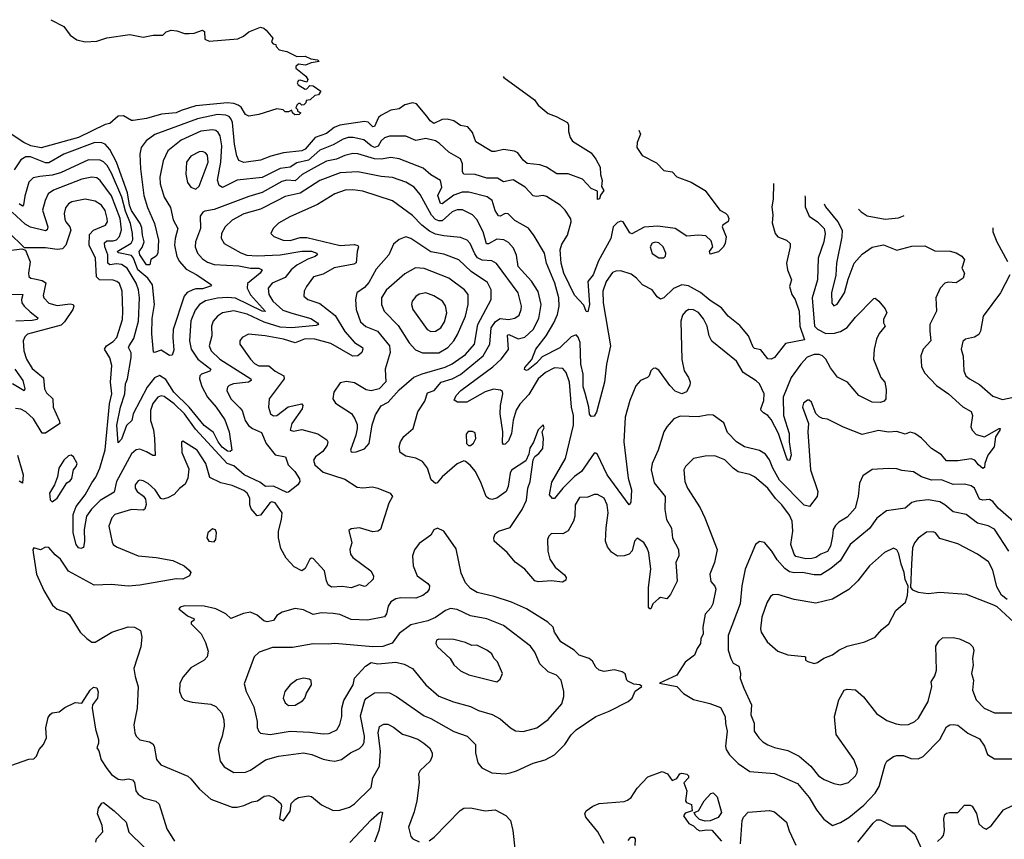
# Model space of a CAD drawing. Extents: x 1678431 to 1860718, y 384618 to 522882.
# Tile 337 of 473: x 1768519 to 1774475, y 515272 to 520227. Entities that reach past the tile are written whole.
import ezdxf

# ---------------------------------------------------------------- set-up
doc = ezdxf.new("R2010")
doc.units = 0

msp = doc.modelspace()

# ---------------------------------------------------------------- linework, layer by layer
at = {"layer": '0CON10XD'}
for points in [[(1768707.5, 520227.3), (1768785.4, 520185.4), (1768825, 520134.4), (1768865, 520105.7), (1768915, 520092.9), (1768985, 520098.1), (1769045, 520118.6), (1769185, 520138.1), (1769265, 520120.9), (1769325.3, 520134.7), (1769385, 520134.5), (1769405.5, 520154.5), (1769435, 520164.3), (1769470.3, 520160.3), (1769515, 520144.5), (1769545, 520143.1), (1769575, 520145.7), (1769625, 520163.8), (1769636.7, 520155), (1769639.5, 520109.5), (1769665, 520097.5), (1769837.9, 520112.1), (1769873.2, 520126.8), (1769905, 520153.3), (1769975, 520182.5), (1769996.7, 520176.7), (1770010, 520165), (1770050, 520115), (1770043, 520093), (1770051.7, 520081.7), (1770068.3, 520078.3), (1770070, 520065), (1770087.5, 520045), (1770135, 520034.3), (1770195, 520003.8), (1770245, 520006), (1770280.7, 519990.7), (1770320, 519985), (1770330, 519975), (1770283, 519967), (1770247.5, 519952.5), (1770205, 519957.5), (1770190, 519945), (1770190, 519935), (1770250, 519885), (1770262.5, 519865), (1770255, 519850), (1770215, 519862.5), (1770205, 519860), (1770197.5, 519845), (1770203.6, 519833.6), (1770245, 519807.5), (1770255, 519810), (1770275, 519830), (1770295, 519827.5), (1770340, 519795), (1770327, 519773), (1770305, 519770), (1770277, 519743), (1770251.7, 519738.3), (1770250, 519725), (1770238.3, 519711.7), (1770225, 519710), (1770215, 519720), (1770205, 519720), (1770195, 519710), (1770190, 519695), (1770200, 519685), (1770200, 519675), (1770220, 519665), (1770210, 519655), (1770183, 519653), (1770170, 519665), (1770165, 519680), (1770145, 519670), (1770125, 519670), (1770111.7, 519681.7), (1770075, 519687.5), (1769965, 519653.3), (1769905, 519643.8), (1769885, 519653.3), (1769858.2, 519698.2), (1769841.3, 519711.3), (1769815, 519721.6), (1769775, 519723.8), (1769585, 519707.5), (1769495, 519679.2), (1769465, 519664), (1769376.3, 519656.3), (1769285, 519630.4), (1769205, 519617.5), (1769195, 519617.5), (1769145.8, 519645.8), (1769115, 519643.8), (1769065, 519600), (1769035, 519593.8), (1768874.5, 519515), (1768648, 519452), (1768585.5, 519465), (1768544.4, 519485), (1768455, 519543.8)], [(1771444.2, 519884.3), (1771447, 519877), (1771632.8, 519742.8), (1771655, 519710.8), (1771715, 519660), (1771765, 519642.5), (1771832, 519605), (1771838.8, 519588.8), (1771839.4, 519550.6), (1771848.5, 519515), (1771862.6, 519492.6), (1771975, 519422), (1772005, 519383.3), (1772030, 519335), (1772031.7, 519291.7), (1772042.5, 519255), (1772038.3, 519218.3), (1772052.5, 519195), (1772033, 519167), (1772026.7, 519145), (1772015, 519140), (1772015, 519190), (1771975, 519206.7), (1771923, 519263), (1771835.9, 519295.9), (1771767.5, 519295), (1771705, 519335.8), (1771665, 519350), (1771588, 519358), (1771565, 519377.1), (1771532.1, 519422.1), (1771512.4, 519432.4), (1771445, 519442.1), (1771395, 519430), (1771375, 519431.1), (1771278.1, 519488.1), (1771258.4, 519545), (1771229.5, 519579.5), (1771185, 519587.7), (1771144.3, 519615), (1771105, 519625.2), (1771075, 519624.7), (1771025, 519599.8), (1771001.8, 519615), (1770980.9, 519645), (1770918.9, 519718.9), (1770895, 519723.8), (1770847.8, 519712.2), (1770815, 519687.7), (1770765, 519681.3), (1770702.9, 519647.1), (1770689.5, 519635), (1770665, 519582.5), (1770655, 519580.5), (1770627.3, 519607.3), (1770605, 519612.3), (1770455, 519590.5), (1770421.6, 519575), (1770375, 519539.8), (1770306.4, 519515), (1770245.3, 519445), (1770225.6, 519434.4), (1770115, 519421.4), (1770037.4, 519402.6), (1769975, 519377.7), (1769875, 519363.9), (1769845.4, 519375.4), (1769831.5, 519405), (1769818.4, 519475), (1769806, 519605), (1769798.9, 519625), (1769785, 519641.2), (1769765, 519650.4), (1769715, 519654.1), (1769595, 519628.6), (1769336, 519534), (1769284.6, 519495), (1769254.1, 519455), (1769246, 519415), (1769250.3, 519325), (1769270.2, 519165), (1769291.1, 519091.1), (1769334.6, 518995), (1769358.9, 518895), (1769354.4, 518815), (1769345, 518797.5), (1769312.7, 518777.3), (1769305.5, 518744.5), (1769285, 518745.6), (1769244.6, 518805), (1769241.9, 518825), (1769259.5, 518850.5), (1769272.1, 518885), (1769261, 518925), (1769258.4, 518968.4), (1769248.1, 518995), (1769195.3, 519074.7), (1769182.3, 519105), (1769171.1, 519181.1), (1769104.9, 519365), (1769065, 519441.7), (1769035, 519475.3), (1769015, 519483.8), (1768974, 519484), (1768785, 519415.3), (1768695, 519362), (1768675, 519362.7), (1768585, 519397.8), (1768555, 519397.6), (1768525, 519380.3), (1768485, 519320)], [(1772264, 519559.5), (1772274.2, 519535), (1772254.4, 519485), (1772252.5, 519455), (1772285, 519406), (1772371.4, 519361.4), (1772416.3, 519316.3), (1772465, 519307.3), (1772495, 519278.2), (1772580, 519245), (1772666.2, 519195), (1772754.2, 519075), (1772788.2, 519058.2), (1772800, 519045), (1772808.6, 519025), (1772805, 519007.5), (1772772.5, 518985), (1772768.8, 518975), (1772792.2, 518915), (1772786.1, 518875), (1772775, 518851.4), (1772746.6, 518823.4), (1772695, 518808.8), (1772691.8, 518825), (1772711.5, 518855), (1772701.1, 518891.1), (1772669.7, 518919.7), (1772624.8, 518925.2), (1772555, 518919.4), (1772484.5, 518964.5), (1772378.8, 518978.8), (1772296.6, 518973.4), (1772221.7, 518931.7), (1772209.3, 518939.3), (1772168.6, 519005), (1772155, 519008.5), (1772135, 519000.9), (1772109.5, 518975), (1772095.6, 518905), (1772019.9, 518770.1), (1771988.9, 518685), (1771956, 518645), (1771965.4, 518505), (1771955, 518462), (1771945, 518463.8), (1771932, 518502), (1771875, 518560.9), (1771810, 518695), (1771794.4, 518755.6), (1771789.1, 518835), (1771799.2, 518870.8), (1771833.6, 518923.6), (1771854.4, 519004.4), (1771852.6, 519022.6), (1771819.2, 519075), (1771789.4, 519105), (1771705, 519158.9), (1771685, 519164.4), (1771645, 519158.5), (1771625, 519163.1), (1771577.1, 519215), (1771505, 519259.2), (1771445, 519247.8), (1771409.7, 519269.8), (1771345, 519268.6), (1771275, 519291.8), (1771205, 519293.1), (1771197.6, 519307.6), (1771196.7, 519356.7), (1771186.1, 519386.1), (1771115, 519427.1), (1771059.4, 519479.4), (1771034.3, 519494.3), (1770975, 519508.6), (1770915, 519496.8), (1770855, 519522.3), (1770755, 519522.5), (1770725, 519512.1), (1770705.6, 519494.4), (1770688.2, 519461.8), (1770665, 519455.2), (1770644.2, 519464.2), (1770600.8, 519500.8), (1770535.3, 519514.7), (1770505.4, 519515.4), (1770475, 519505.3), (1770415, 519470.4), (1770335, 519438), (1770265, 519378.8), (1770195, 519361.4), (1770155, 519334.8), (1770095, 519328), (1769985, 519273.6), (1769835, 519256.2), (1769745, 519212.7), (1769725, 519225.7), (1769716.4, 519256.4), (1769736, 519365), (1769742.2, 519465), (1769731.2, 519525), (1769720.4, 519545), (1769705, 519557.2), (1769685, 519561.4), (1769615, 519552.4), (1769495, 519498.8), (1769414.5, 519435), (1769386.8, 519375), (1769367.3, 519275), (1769369.3, 519235), (1769391.8, 519155), (1769431.3, 519091.3), (1769447.7, 519017.7), (1769475.4, 518965), (1769459.7, 518905), (1769456.2, 518865), (1769469.7, 518795), (1769485.3, 518765), (1769525, 518719.3), (1769589.5, 518685), (1769680, 518625), (1769673.3, 518616.7), (1769625, 518601), (1769585, 518601.1), (1769565.2, 518594.8), (1769532.9, 518577.1), (1769513.5, 518556.5), (1769447.6, 518355), (1769444.7, 518305), (1769451.2, 518228.8), (1769440.3, 518199.7), (1769425, 518196.9), (1769375, 518229.5), (1769335, 518214.2), (1769328, 518218), (1769318.5, 518328.5), (1769320.2, 518419.8), (1769334.7, 518505.3), (1769321.6, 518625), (1769294.3, 518665), (1769234.1, 518714.1), (1769207.6, 518785), (1769195, 518802.6), (1769116.8, 518816.8), (1769107.5, 518825), (1769193.2, 518876.8), (1769203.2, 518896.8), (1769201.6, 518935), (1769189.7, 518995), (1769159.7, 519069.7), (1769137, 519155), (1769075, 519300), (1769047.5, 519345), (1769025, 519368.2), (1769005, 519378.4), (1768935, 519380.8), (1768765, 519300.6), (1768715, 519287.4), (1768639.9, 519279.9), (1768599.7, 519270.3), (1768574.5, 519245), (1768549.3, 519160.7), (1768542.7, 519107.3), (1768535, 519099.1), (1768515, 519113.2)], [(1773078.4, 519236.9), (1773077.4, 519142.6), (1773069.4, 519095), (1773075.6, 519045.6), (1773071.4, 518998.6), (1773089.4, 518935), (1773105, 518914.4), (1773156.7, 518895), (1773179.2, 518875), (1773180, 518855), (1773157.1, 518755), (1773164.5, 518714.5), (1773188.5, 518655), (1773176.7, 518615), (1773190.9, 518565), (1773210, 518535), (1773235, 518464.2), (1773238.3, 518375), (1773267.3, 518292.7), (1773150.7, 518269.3), (1773085, 518185.8), (1773063.9, 518173.9), (1773045, 518176), (1773001.7, 518231.7), (1772965, 518240), (1772955, 518248), (1772928.5, 518315), (1772875, 518377.8), (1772805.7, 518435.7), (1772764.3, 518484.3), (1772695, 518529.3), (1772637.2, 518577.2), (1772565, 518618.9), (1772525, 518623.8), (1772475, 518602.5), (1772415, 518546), (1772395, 518538), (1772375, 518552), (1772345, 518594), (1772287.5, 518625), (1772250, 518665), (1772218.3, 518688.3), (1772155, 518709.2), (1772125, 518707.5), (1772105, 518698.9), (1772065.9, 518645), (1772046.7, 518585), (1772049.4, 518515), (1772093.5, 518255), (1772067.8, 518145), (1772056.2, 518035), (1772008.9, 517855), (1771995, 517830), (1771975, 517828.8), (1771965, 517842.5), (1771962.7, 517885), (1771940.3, 517969.7), (1771928.1, 518008.1), (1771928.1, 518085), (1771913.3, 518145), (1771909.2, 518275), (1771898.2, 518308.2), (1771885, 518322.2), (1771855, 518310.4), (1771785.7, 518244.3), (1771680.2, 518189.8), (1771645, 518150.6), (1771595, 518111.2), (1771585, 518106.9), (1771573.2, 518113.2), (1771575.6, 518125), (1771617.1, 518172.9), (1771641.9, 518235), (1771704.2, 518315), (1771749.3, 518395), (1771772.2, 518445), (1771783.2, 518495), (1771780.8, 518545), (1771757.1, 518635), (1771705.4, 518755), (1771694.4, 518815), (1771630.8, 518920.8), (1771596.5, 518966.5), (1771514.1, 519014.1), (1771473.2, 519053.2), (1771455, 519055.8), (1771425, 519040), (1771415, 519041.1), (1771395, 519074.3), (1771376.1, 519135), (1771346.9, 519156.9), (1771235, 519184.1), (1771195, 519183.9), (1771145, 519167.4), (1771075, 519113.4), (1771065, 519115.6), (1771049.2, 519165), (1771073.3, 519215), (1771064.6, 519254.6), (1771005, 519288.5), (1770958.8, 519328.8), (1770815, 519386.5), (1770765, 519393.2), (1770705, 519384.2), (1770665, 519385.6), (1770565, 519416.4), (1770535, 519418.4), (1770485, 519406.7), (1770435, 519384.8), (1770375, 519372.2), (1770319.2, 519340.8), (1770227.7, 519292.3), (1770185, 519252.9), (1770135, 519256.4), (1770105, 519249), (1769985, 519183.3), (1769905, 519159.2), (1769695, 519080), (1769639.7, 519070.3), (1769627, 519063), (1769611.5, 519038.5), (1769613.3, 518965), (1769583.1, 518885), (1769580.4, 518855), (1769594.6, 518815), (1769625, 518781.8), (1769655, 518761.3), (1769695, 518747.9), (1769845, 518739.8), (1769915.3, 518724.7), (1769965.6, 518725.6), (1769986, 518715), (1769973.8, 518695), (1769897.4, 518632.6), (1769895.8, 518605), (1769915, 518563.4), (1770005, 518462.5), (1769985, 518464.3), (1769825, 518544.2), (1769775, 518548.6), (1769715, 518544.4), (1769643.4, 518526.6), (1769607.3, 518505), (1769579.6, 518470.4), (1769555, 518406.7), (1769545.3, 518285), (1769555.7, 518235), (1769597.4, 518175), (1769674.5, 518115), (1769668.6, 518101.4), (1769619.2, 518085), (1769608.5, 518075), (1769607.1, 518055), (1769620.3, 518010.3), (1769655.8, 517945), (1769707.1, 517885), (1769759, 517809), (1769786.3, 517735), (1769801.9, 517625), (1769792.6, 517617.4), (1769775, 517619.4), (1769743.8, 517643.8), (1769718.7, 517675), (1769691.9, 517731.9), (1769635, 517773.5), (1769544.8, 517884.8), (1769451.8, 517975), (1769402.2, 518052.2), (1769365, 518075.3), (1769335, 518062.7), (1769290.2, 518005), (1769205.3, 517845), (1769196.7, 517805), (1769165, 517773.3), (1769135, 517691.9), (1769115, 517670), (1769106.3, 517775), (1769128.7, 517885), (1769154.4, 517965), (1769159.2, 518025), (1769170, 518055), (1769192.5, 518185), (1769193.3, 518213.3), (1769183.9, 518233.9), (1769177.9, 518245), (1769180.8, 518255), (1769209.6, 518300.4), (1769237.7, 518405), (1769243.7, 518545), (1769237.2, 518595), (1769223.8, 518635), (1769169.2, 518725), (1769135, 518748), (1769105, 518751.2), (1769065, 518744.4), (1769052.8, 518755), (1769052.6, 518805), (1769032.9, 518855), (1769031.4, 518878.6), (1769045, 518890.9), (1769085, 518890), (1769105, 518896.3), (1769123.4, 518916.6), (1769133.8, 518956.2), (1769126.2, 519025), (1769075, 519161.6), (1769005, 519255.4), (1768985, 519270.4), (1768955, 519275.3), (1768895, 519262.8), (1768722.9, 519197.1), (1768691.8, 519175), (1768672.9, 519135), (1768656.7, 519075), (1768689.3, 518975), (1768685, 518957.5), (1768675, 518950.8), (1768585, 518973.5), (1768551.5, 518991.5), (1768473, 519063)], [(1769585, 519202), (1769605, 519221.2), (1769659.2, 519365), (1769655, 519409.2), (1769643.2, 519423.2), (1769625, 519430.9), (1769605, 519428.2), (1769555, 519401.5), (1769527.1, 519365), (1769523.9, 519293.9), (1769533.1, 519243.1), (1769554.6, 519214.6), (1769585, 519202)], [(1773268, 519161.8), (1773270, 519155), (1773270.3, 519095), (1773295, 519039.5), (1773345.2, 519005.2), (1773384.6, 518965), (1773390.6, 518935), (1773383.5, 518885), (1773348.9, 518785), (1773344.8, 518655), (1773312.2, 518545), (1773327.5, 518375), (1773345, 518356.2), (1773395, 518330), (1773447.4, 518332.6), (1773485, 518341.8), (1773525, 518366.7), (1773575, 518428.1), (1773685, 518541.2), (1773695, 518543.3), (1773715.6, 518525.6), (1773755, 518480), (1773764, 518455), (1773744.1, 518415.9), (1773744, 518395), (1773754, 518375), (1773719.1, 518330.9), (1773701.2, 518295), (1773687.1, 518235), (1773684.3, 518175), (1773728, 518065), (1773752, 518035), (1773760.8, 517990.8), (1773758.8, 517935), (1773749.4, 517920.6), (1773725, 517912), (1773675, 517914.5), (1773596.2, 517955), (1773527.5, 518035), (1773466.6, 518066.6), (1773423.2, 518123.2), (1773395.4, 518175), (1773375, 518194.6), (1773355, 518202.5), (1773325, 518202.9), (1773282.6, 518187.4), (1773244.8, 518145.2), (1773186.6, 518063.4), (1773136.5, 517945), (1773139.1, 517835), (1773174.4, 517725), (1773174.2, 517675), (1773186.5, 517595), (1773175, 517561.9), (1773165, 517564.4), (1773158.8, 517575), (1773108.3, 517725), (1773065, 517810.3), (1773045, 517834.7), (1773019.1, 517850.9), (1773003.5, 517863.5), (1773002.1, 517875), (1773021.2, 517925), (1773021.6, 517965), (1772995, 518025.3), (1772975, 518044.7), (1772895, 518094.5), (1772855, 518162.2), (1772705, 518284.4), (1772690, 518315), (1772677.7, 518375), (1772655, 518419.4), (1772625, 518456.4), (1772595, 518473.6), (1772567.5, 518475), (1772546.1, 518463.9), (1772529.1, 518440.9), (1772519.1, 518405), (1772525, 518172.5), (1772539.1, 518105), (1772564.5, 518065), (1772575.5, 518035), (1772571.9, 518015), (1772552.1, 517977.9), (1772525, 517964.6), (1772485, 517981.3), (1772452.7, 518015), (1772385, 518109.2), (1772365, 518120.8), (1772351.7, 518118.3), (1772336.2, 518105), (1772326.2, 518075), (1772315.8, 518064.2), (1772275, 518046.2), (1772246.8, 518013.2), (1772209.2, 517925), (1772180.8, 517825), (1772173.5, 517675), (1772200, 517455), (1772220.7, 517385), (1772215, 517310), (1772206.4, 517293.6), (1772072.6, 517475), (1772015, 517597.5), (1772005, 517607.5), (1771995, 517607.5), (1771918.2, 517495), (1771874.4, 517465.6), (1771805.2, 517395), (1771755, 517332.1), (1771742.2, 517332.2), (1771724.7, 517355), (1771738.3, 517431.7), (1771820, 517575), (1771869.2, 517775), (1771868.3, 517835), (1771857.9, 517885), (1771844.7, 518035), (1771824.4, 518095), (1771805, 518118.1), (1771755, 518122.7), (1771698.9, 518095), (1771655, 518055.4), (1771598.2, 517961.8), (1771545, 517901.8), (1771522.7, 517867.3), (1771503.4, 517806.6), (1771495, 517726), (1771475, 517681.9), (1771455, 517660.5), (1771445, 517658.6), (1771438.7, 517668.7), (1771441.8, 517735), (1771425.2, 517844.8), (1771427.2, 517895), (1771442.1, 517965), (1771438.9, 517978.9), (1771428.4, 517988.4), (1771385, 517993.9), (1771335, 517976.9), (1771224.6, 517914.6), (1771167.5, 517915), (1771147.5, 517927.5), (1771158.8, 517955), (1771186.8, 517985), (1771380.6, 518129.4), (1771432.5, 518175), (1771476, 518234), (1771470.3, 518319.7), (1771477, 518323), (1771535, 518298.6), (1771575, 518307.2), (1771625, 518353.8), (1771659.7, 518420.3), (1771672.8, 518505), (1771654.8, 518584.8), (1771615, 518646.4), (1771535, 518734.4), (1771524.1, 518804.1), (1771505.8, 518845.8), (1771475, 518880.5), (1771446.8, 518896.8), (1771405, 518900), (1771355, 518872.7), (1771342.3, 518872.3), (1771323.5, 518945), (1771285, 519020), (1771257.3, 519047.3), (1771197, 519077), (1771165, 519078.1), (1771135, 519064.7), (1771075, 519011.9), (1771055, 519011.7), (1771035, 519020.2), (1771009.1, 519045), (1770940.7, 519170.7), (1770905, 519213.8), (1770855, 519245.9), (1770775, 519272.8), (1770705, 519279.2), (1770565, 519306.8), (1770458.1, 519301.9), (1770334.5, 519255.5), (1770215, 519179.5), (1770125, 519158.6), (1770075, 519131.8), (1769975, 519081.1), (1769875, 519054.2), (1769805, 519015.4), (1769761.5, 518975), (1769739.2, 518935), (1769737, 518907), (1769755.7, 518875), (1769857.2, 518817.2), (1769893.7, 518803.7), (1769955, 518799.4), (1770095, 518806.5), (1770225, 518828), (1770285, 518827), (1770315.5, 518815), (1770318.9, 518805), (1770306.9, 518795), (1770261.2, 518778.8), (1770196, 518744), (1770161.8, 518715), (1770125, 518668.2), (1770045.8, 518634.2), (1770021.2, 518605), (1770025.3, 518565), (1770050, 518525), (1770110.7, 518470.7), (1770165, 518453), (1770280.9, 518420.9), (1770320.6, 518395), (1770325.5, 518384.5), (1770311.5, 518378.5), (1770165, 518364.2), (1770095, 518368.9), (1769997.8, 518397.8), (1769895, 518447.1), (1769815, 518466.2), (1769745, 518454.6), (1769715, 518434.5), (1769688.8, 518405), (1769679.6, 518375), (1769680.3, 518315), (1769666, 518255), (1769676.2, 518225), (1769729.2, 518175), (1769917.1, 518055), (1769918.5, 518045), (1769902.5, 518035), (1769811.2, 518025), (1769785, 518015.5), (1769775.6, 518005), (1769772.5, 517985), (1769795.5, 517935), (1769851.2, 517881.2), (1769864.7, 517864.7), (1769883.1, 517805), (1769903.3, 517773.3), (1769926.5, 517756.5), (1769982.4, 517732.4), (1770009.3, 517665), (1770065, 517595.6), (1770125.8, 517585), (1770143.6, 517535), (1770183.3, 517495), (1770211, 517451), (1770213.1, 517435), (1770201, 517415), (1770145, 517369.8), (1770135, 517368.6), (1770055, 517407.8), (1770005, 517405.6), (1769970.7, 517430.7), (1769876.3, 517476.3), (1769815, 517529.1), (1769773.4, 517545), (1769582.6, 517752.6), (1769515, 517844.3), (1769453.3, 517905), (1769391.8, 517948.2), (1769375, 517952.5), (1769354.5, 517945), (1769325, 517906.5), (1769309.5, 517865), (1769310.9, 517805), (1769327.8, 517747.8), (1769334.4, 517694.4), (1769337.7, 517592.3), (1769325, 517591.5), (1769285, 517615.4), (1769245, 517630), (1769223.1, 517626.9), (1769195, 517603.3), (1769103.4, 517435), (1769089.5, 517370.5), (1769005, 517320), (1768952.9, 517267.1), (1768923.8, 517226.2), (1768908.4, 517145), (1768911.4, 517075), (1768904, 517036), (1768889.2, 517030.8), (1768875, 517034.4), (1768861.2, 517055), (1768842.5, 517125), (1768841.9, 517235), (1768859.7, 517285), (1768914.7, 517355), (1768955, 517427.2), (1768979, 517461), (1769004.1, 517515), (1769035, 517627.5), (1769061.4, 517905), (1769075.7, 517965), (1769068.6, 518035), (1769076.9, 518136.9), (1769063.1, 518183.1), (1769032.3, 518235), (1769044.5, 518255), (1769085, 518281.4), (1769106.6, 518305), (1769140, 518415), (1769142.6, 518462.6), (1769138.6, 518585), (1769121.7, 518631.7), (1769105.7, 518645), (1769085, 518651.6), (1769002, 518655), (1768982.9, 518672.9), (1768978.1, 518785), (1768938.1, 518865), (1768941.7, 518928.3), (1768965.2, 518954.8), (1769038.1, 518985), (1769050, 519005), (1769048.4, 519025), (1769035, 519072.9), (1769014.5, 519105), (1768975, 519129.2), (1768915, 519141.5), (1768835, 519126.8), (1768813.5, 519115), (1768795, 519090.8), (1768787.5, 519055), (1768791.5, 519021.5), (1768797.3, 519005), (1768822.5, 518975), (1768827.3, 518955), (1768798.5, 518865), (1768777.2, 518842.8), (1768745, 518838.4), (1768675, 518848.4), (1768548.3, 518848.3), (1768450, 518945)], [(1773386.4, 519114.9), (1773392.9, 519095), (1773467.3, 519005), (1773493.6, 518955), (1773491.6, 518915), (1773459.3, 518755), (1773456.6, 518683.4), (1773430.8, 518575), (1773432.6, 518512.6), (1773445, 518498), (1773465, 518508), (1773509.3, 518575), (1773531.5, 518658.5), (1773567.1, 518755), (1773615, 518810), (1773675, 518851.5), (1773745, 518865.8), (1773825, 518834.4), (1773915, 518858.8), (1773995, 518859.2), (1774055, 518829.2), (1774147.7, 518827.7), (1774185, 518818), (1774218.3, 518798.3), (1774233.8, 518775), (1774218.8, 518725), (1774233.8, 518695), (1774225.9, 518664.1), (1774185, 518636.2), (1774135, 518640.8), (1774115.7, 518634.3), (1774087.1, 518605), (1774061.4, 518545), (1774065.8, 518465), (1774025.5, 518385), (1774023.8, 518343.8), (1774030, 518285), (1773985, 518236.2), (1773970.9, 518195), (1773975, 518130), (1773992.3, 518092.3), (1774065.3, 518015.3), (1774137.8, 517965), (1774225, 517887.1), (1774275, 517857.5), (1774282.2, 517835), (1774273.1, 517765), (1774281.4, 517745), (1774305, 517718.6), (1774355, 517706), (1774445, 517755.7), (1774450, 517755), (1774448.8, 517745), (1774421.9, 517705), (1774414.3, 517645), (1774374.7, 517595.3), (1774357.3, 517545), (1774355, 517520), (1774346, 517514), (1774319.4, 517535), (1774297.5, 517565), (1774275, 517572.5), (1774195, 517560.4), (1774125, 517560.6), (1774095, 517596.7), (1774035, 517634.6), (1773975, 517698.2), (1773935, 517725.9), (1773905, 517732.8), (1773875, 517721.1), (1773825, 517737.5), (1773775, 517734), (1773715, 517742.9), (1773615, 517718.5), (1773503.4, 517763.4), (1773405, 517811.4), (1773375, 517816), (1773355, 517826), (1773335.5, 517845.5), (1773309.2, 517915), (1773295, 517926), (1773285, 517926), (1773261.5, 517908.5), (1773254.5, 517885), (1773290.8, 517785), (1773287.1, 517735), (1773303.8, 517505), (1773347.1, 517375), (1773343.8, 517345), (1773296.1, 517283.9), (1773265, 517292.5), (1773115, 517443.8), (1773075, 517516.5), (1773055, 517566.9), (1773030.2, 517600.2), (1772995, 517623.5), (1772904, 517645), (1772855, 517674.5), (1772801.4, 517731.4), (1772779.3, 517789.3), (1772715, 517835.7), (1772685, 517838.9), (1772623.4, 517826.6), (1772515, 517829.6), (1772476.6, 517813.4), (1772433.6, 517766.4), (1772415.8, 517735.8), (1772380.5, 517625), (1772345, 517543.3), (1772339.1, 517505), (1772357.3, 517427.3), (1772423.3, 517345), (1772422.5, 517265), (1772432.2, 517205), (1772462.1, 517152.1), (1772467.5, 517092.5), (1772504, 517025), (1772506.7, 516985), (1772488.9, 516945), (1772493.2, 516893.2), (1772497, 516833), (1772455, 516752), (1772433.9, 516726.1), (1772395, 516733.8), (1772385, 516728.8), (1772350, 516695), (1772336.2, 516665), (1772330, 516665), (1772322.5, 516675), (1772321.9, 516795), (1772337.5, 516905), (1772325, 517003.3), (1772315, 517032.5), (1772295, 517067.1), (1772255, 517093.1), (1772238.5, 517075), (1772225, 517016.7), (1772205, 516996.2), (1772175, 516985.8), (1772135, 516984.4), (1772098.8, 517008.8), (1772075, 517041.2), (1772062.7, 517075), (1772066.2, 517155), (1772079.1, 517245), (1772072.9, 517295), (1772054.3, 517335), (1772015, 517357.5), (1771993.8, 517356.2), (1771955, 517341.4), (1771905, 517337.5), (1771878.2, 517295), (1771876.5, 517225), (1771869.5, 517195), (1771836.7, 517136.7), (1771805, 517118.6), (1771735, 517120.8), (1771719.2, 517105), (1771711.9, 517085), (1771712.9, 517015), (1771726.2, 516965), (1771758.2, 516918.2), (1771815, 516870), (1771824.3, 516855), (1771821.9, 516838.1), (1771802.4, 516827.6), (1771735, 516833.8), (1771655, 516828.9), (1771635, 516835.6), (1771575, 516905.8), (1771516.7, 516946.7), (1771467.5, 517005), (1771390, 517075), (1771388, 517095), (1771395, 517118.8), (1771415, 517134.3), (1771485, 517158.1), (1771558.8, 517265), (1771585, 517322), (1771593.3, 517395), (1771607.5, 517435), (1771624.2, 517565.8), (1771634.2, 517585.8), (1771660, 517605), (1771683.8, 517635), (1771688.6, 517695), (1771680, 517735), (1771690.7, 517759.3), (1771685, 517777.5), (1771655, 517746.7), (1771627.7, 517672.3), (1771605, 517637.5), (1771598.8, 517601.2), (1771580.5, 517559.5), (1771495, 517504), (1771486.7, 517485), (1771473.1, 517405), (1771460.8, 517375), (1771406.2, 517333.8), (1771375, 517325.7), (1771355, 517332), (1771340.8, 517345), (1771310.9, 517425), (1771275.6, 517495), (1771244.4, 517534.4), (1771215, 517556.7), (1771205, 517560), (1771165, 517542), (1771075, 517462.5), (1771045, 517426.2), (1771035, 517423.3), (1771008, 517445), (1770985.7, 517515), (1770955, 517555.8), (1770915, 517576.9), (1770855, 517589.2), (1770820.9, 517610.9), (1770814.4, 517644.4), (1770822.2, 517675), (1770842.7, 517707.3), (1770899.2, 517755), (1770927.1, 517857.1), (1770968.7, 517921.3), (1770985, 517972.2), (1771025.2, 517984.8), (1771067.9, 518035), (1771135, 518056.1), (1771185, 518081.6), (1771321.8, 518195), (1771363.8, 518265), (1771371.9, 518365), (1771396.4, 518403.6), (1771425, 518420.2), (1771475, 518414.1), (1771515, 518422.1), (1771539.6, 518440.4), (1771553.3, 518475), (1771554.7, 518495), (1771534.1, 518575), (1771402.5, 518752.5), (1771375, 518768.9), (1771316.6, 518773.4), (1771288.3, 518788.3), (1771271.3, 518811.3), (1771244.8, 518874.8), (1771225, 518894.6), (1771185, 518910.3), (1771085, 518920.8), (1771035, 518930.2), (1770998.8, 518948.8), (1770952, 518985), (1770895, 519044), (1770775, 519131.8), (1770595, 519190.3), (1770535, 519199.1), (1770487.4, 519197.4), (1770425, 519175.3), (1770319.7, 519110.3), (1770152, 519035), (1770085, 518996.7), (1770052.9, 518965), (1770038.8, 518935), (1770056.8, 518916.8), (1770113.6, 518893.6), (1770155, 518892.9), (1770215, 518910.5), (1770255, 518911.2), (1770457.3, 518862.7), (1770545, 518867.3), (1770565, 518862), (1770569.4, 518855), (1770560.7, 518825), (1770555, 518758), (1770540.2, 518749.8), (1770422.1, 518727.9), (1770355, 518688.2), (1770297.1, 518672.9), (1770253.5, 518615), (1770240.5, 518585), (1770237.1, 518555), (1770261.2, 518535), (1770335, 518510.9), (1770428, 518438), (1770485, 518341.3), (1770545, 518276.2), (1770592.5, 518245), (1770595.6, 518235), (1770589.4, 518215), (1770564.6, 518195.4), (1770535, 518192.7), (1770400.2, 518270.2), (1770305, 518295.6), (1770245, 518298.1), (1770185, 518273.5), (1770115.6, 518295.6), (1770003.5, 518316.5), (1769903.8, 518326.2), (1769863.8, 518306.2), (1769851.4, 518285), (1769851.4, 518265), (1769914.5, 518175), (1769939.4, 518149.4), (1769965.3, 518135.3), (1770025, 518133.8), (1770063.3, 518103.3), (1770116.5, 518075), (1770117.9, 518055), (1770027.8, 517935), (1770024.6, 517885), (1770036.9, 517845), (1770055, 517832.9), (1770075, 517833.3), (1770142.8, 517887.2), (1770225, 517904), (1770231.4, 517895), (1770226.9, 517875), (1770164.7, 517785), (1770154.3, 517745), (1770175, 517739.4), (1770225, 517748.8), (1770322.9, 517722.9), (1770377, 517687), (1770383.3, 517675), (1770379.6, 517655), (1770352.6, 517617.4), (1770307.8, 517585), (1770295.5, 517565), (1770304.6, 517535), (1770355, 517491.2), (1770485, 517449.5), (1770560.2, 517400.2), (1770595, 517396.5), (1770652.1, 517402.1), (1770685, 517395.8), (1770760, 517365), (1770773.8, 517345), (1770752.9, 517305), (1770702, 517145), (1770685, 517135.6), (1770655, 517131.9), (1770575, 517154.4), (1770525, 517150), (1770510.7, 517139.3), (1770528.6, 517065), (1770515.5, 517025), (1770520.6, 516995), (1770535, 516976), (1770642.5, 516895), (1770659.2, 516865), (1770656.2, 516845), (1770615, 516803.8), (1770605, 516800), (1770575, 516810), (1770525, 516791.9), (1770471.1, 516801.1), (1770405, 516795.6), (1770385, 516810), (1770374.4, 516835.6), (1770362.7, 516895), (1770295, 516969.2), (1770285, 516972), (1770275, 516966.2), (1770245, 516909.2), (1770225, 516895.7), (1770178.5, 516918.5), (1770131.2, 516971.2), (1770099.4, 517029.4), (1770084.5, 517095), (1770085.3, 517135), (1770103.5, 517205), (1770106.8, 517245), (1770065, 517305.5), (1770045, 517312.2), (1770035, 517307.5), (1769975, 517231.5), (1769955, 517226.9), (1769919.9, 517269.9), (1769912, 517295), (1769911.5, 517335), (1769895, 517365.5), (1769875, 517380.4), (1769805, 517410.4), (1769735, 517427.8), (1769669.4, 517459.4), (1769644.4, 517545), (1769591.9, 517625), (1769505, 517678.8), (1769497, 517673), (1769499.3, 517610.7), (1769542.2, 517512.2), (1769535.5, 517455), (1769519.9, 517420.1), (1769485, 517393.1), (1769452.7, 517357.3), (1769414, 517336), (1769385, 517328.9), (1769373.1, 517333.1), (1769338.1, 517385), (1769295, 517422.5), (1769265, 517439.2), (1769245, 517444), (1769235, 517440), (1769217.5, 517415), (1769217.5, 517395), (1769230, 517375), (1769267.3, 517347.3), (1769278.9, 517328.9), (1769283.1, 517296.9), (1769275, 517267.5), (1769265, 517261.2), (1769195, 517265.4), (1769095, 517235.6), (1769075.4, 517214.6), (1769057.8, 517165), (1769077.5, 517067.5), (1769084.6, 517054.6), (1769105, 517040.6), (1769235, 516985.7), (1769345, 516975.5), (1769445, 516956.7), (1769513.8, 516925), (1769545, 516898.8), (1769554, 516885), (1769546.2, 516865), (1769505, 516845.5), (1769465, 516846.2), (1769245, 516807.8), (1769175, 516802), (1769075, 516811.8), (1768968.7, 516808.7), (1768813.4, 516893.4), (1768766.6, 516966.6), (1768732.7, 516992.7), (1768695.7, 517035.7), (1768675, 517038), (1768645, 517021.2), (1768605, 517033.3), (1768598.8, 517025), (1768600, 517005), (1768620, 516875), (1768665, 516776.2), (1768718, 516688), (1768745, 516664.2), (1768802.5, 516642.5), (1768819.7, 516629.7), (1768885, 516524), (1768925, 516485.8), (1768955, 516463.8), (1768975, 516464.4), (1769076, 516525), (1769175, 516556.6), (1769213.8, 516555), (1769248.6, 516535), (1769258.5, 516495), (1769252, 516435), (1769210, 516305), (1769217, 516257), (1769236.1, 516193.9), (1769230, 516065), (1769209.4, 515965), (1769215.6, 515915.6), (1769224.2, 515895), (1769245, 515874), (1769305, 515861.9), (1769325, 515850), (1769333.1, 515835), (1769345.4, 515755.4), (1769371.7, 515721.7), (1769535, 515654.3), (1769555, 515638), (1769605.8, 515575), (1769675, 515514.2), (1769804.1, 515465.9)], [(1773593.7, 519081.4), (1773609.2, 519065), (1773645, 519041.2), (1773755, 519020.6), (1773795, 519024.5), (1773835, 519028.8), (1773865, 519040.8), (1773869.2, 519043.8)], [(1774404.9, 518969.6), (1774406.7, 518945), (1774429.1, 518885), (1774494.6, 518765)], [(1770531.9, 517611.9), (1770555, 517614.4), (1770605, 517633.3), (1770632.2, 517665), (1770651.5, 517778.5), (1770672.1, 517837.9), (1770705, 517892), (1770748, 517915), (1770815, 517989.2), (1770903.6, 518066.4), (1770953.1, 518086.9), (1771092.6, 518127.4), (1771135, 518146.6), (1771216, 518204), (1771270.3, 518265), (1771291.2, 518385), (1771371.5, 518535), (1771371.8, 518595), (1771348.6, 518638.6), (1771249.2, 518705), (1771175.6, 518775), (1771085, 518809.7), (1771005, 518824.7), (1770885, 518904.5), (1770855, 518915.5), (1770815, 518899.2), (1770780.4, 518869.6), (1770751.8, 518805), (1770675, 518720), (1770631.3, 518638.7), (1770605, 518608.2), (1770557.8, 518575), (1770550.8, 518535), (1770554.7, 518475), (1770580.2, 518400.2), (1770613.2, 518373.2), (1770684.3, 518344.3), (1770755.9, 518255), (1770760, 518215), (1770729.1, 518115), (1770732.9, 518037.1), (1770694.2, 517995.8), (1770644.1, 517984.1), (1770615, 517990), (1770545, 518032.7), (1770495, 518040), (1770457.8, 518032.2), (1770418.9, 517975), (1770412.9, 517935), (1770428.7, 517908.7), (1770526.2, 517846.2), (1770546.2, 517815), (1770559.5, 517779.5), (1770560, 517755), (1770553.1, 517715), (1770520, 517625), (1770523.3, 517615), (1770531.9, 517611.9)], [(1772385, 518786.9), (1772415, 518788), (1772425, 518797.5), (1772426.9, 518815), (1772410.9, 518855), (1772385, 518877.3), (1772365, 518882.1), (1772344.7, 518875.3), (1772332.7, 518855), (1772345, 518814.4), (1772385, 518786.9)], [(1768455, 518832.7), (1768532.5, 518842.5), (1768553, 518833), (1768582.4, 518762.4), (1768571.9, 518695), (1768574.3, 518675), (1768585.6, 518665.6), (1768609.1, 518660.9), (1768655, 518650.8), (1768675.9, 518635.9), (1768660.2, 518560.2), (1768665.6, 518545), (1768695, 518513.6), (1768745, 518499.3), (1768825, 518510), (1768842.5, 518505), (1768846.9, 518495), (1768839.6, 518475), (1768790.1, 518399.9), (1768769.8, 518380.2), (1768565, 518325.3), (1768549.4, 518310.6), (1768540.6, 518285), (1768544.7, 518225.3), (1768559.5, 518175), (1768595, 518119.3), (1768662.8, 518062.8), (1768669.7, 517995), (1768681.5, 517971.5), (1768719.2, 517935), (1768720.8, 517885), (1768757.7, 517805), (1768760.9, 517785), (1768675, 517728.2), (1768655, 517726.9), (1768602.3, 517815), (1768555, 517856.2), (1768525, 517873.3), (1768493.3, 517876.7)], [(1770955, 518212.3), (1771055, 518212.5), (1771108.5, 518245), (1771144.3, 518285.7), (1771166.4, 518323.6), (1771215.3, 518435), (1771232.7, 518505), (1771232.7, 518565), (1771210, 518595), (1771115, 518663.9), (1770965, 518723.1), (1770913, 518727), (1770849, 518691), (1770735, 518591.8), (1770707.5, 518545), (1770708.5, 518505), (1770724.6, 518465), (1770808.6, 518378.6), (1770875, 518274.4), (1770912.3, 518232.3), (1770955, 518212.3)], [(1774509.4, 518685), (1774452.3, 518575), (1774346.9, 518435), (1774331.5, 518345), (1774321.9, 518325), (1774295, 518306.9), (1774240, 518295), (1774225, 518281.2), (1774214.4, 518235.6), (1774226.5, 518193.5), (1774229.5, 518105), (1774243.1, 518075), (1774265.3, 518055.3), (1774325, 518022.7), (1774405, 517951.5), (1774465, 517931.5), (1774615, 517963.8)], [(1768455, 518567.5), (1768536.8, 518566.8), (1768530, 518535), (1768532.6, 518515), (1768545, 518494.7), (1768581.4, 518461.4), (1768628.6, 518425), (1768624, 518415), (1768595, 518407.9), (1768495, 518404.8)], [(1771005, 518343.1), (1771035, 518343.5), (1771067.5, 518365), (1771089.5, 518400.5), (1771102.7, 518455), (1771095, 518498), (1771076.5, 518526.5), (1771025, 518558.2), (1770975, 518575.4), (1770935, 518567.1), (1770915, 518554.4), (1770893.3, 518525), (1770888.2, 518505), (1770896.2, 518475), (1770984.5, 518355), (1771005, 518343.1)], [(1768488.6, 518115), (1768538.4, 518045), (1768549.4, 517995), (1768545.6, 517984.4), (1768475.6, 518025.6)], [(1771245, 517652.5), (1771265, 517667.5), (1771278, 517695), (1771275, 517730), (1771258.3, 517738.3), (1771232.3, 517737.7), (1771219.3, 517720.7), (1771222.5, 517665), (1771233, 517653), (1771245, 517652.5)], [(1768504.7, 517595), (1768540.7, 517475), (1768536.7, 517425), (1768515, 517437.1)], [(1768715, 517312.5), (1768745.6, 517334.4), (1768803.1, 517426.9), (1768825, 517438.8), (1768835, 517453.3), (1768843.3, 517505), (1768860, 517525), (1768866.7, 517545), (1768843.6, 517583.6), (1768830, 517595), (1768815, 517590), (1768785, 517563.3), (1768755, 517516.7), (1768747.3, 517462.7), (1768728.8, 517415), (1768699.2, 517365), (1768702.5, 517325), (1768715, 517312.5)], [(1774607.1, 517127.1), (1774438.5, 517275), (1774405, 517314.5), (1774385, 517326.2), (1774345, 517322.2), (1774325, 517328.6), (1774295.5, 517395), (1774275, 517409.5), (1774235, 517419.2), (1774165, 517417.9), (1774095, 517445.3), (1774035, 517442.6), (1773973.7, 517463.6), (1773925, 517493.5), (1773855, 517501.8), (1773825, 517511.9), (1773775, 517513.3), (1773675, 517507.5), (1773619.7, 517470.3), (1773599.4, 517425), (1773591.5, 517345), (1773573.1, 517275), (1773525, 517220), (1773475, 517189.5), (1773455, 517170), (1773440.8, 517145), (1773435.3, 517105), (1773424.7, 517045), (1773405, 517012.3), (1773365, 516996.2), (1773335, 516975.5), (1773310.5, 516969.5), (1773275, 516967.2), (1773215, 516981.2), (1773203.8, 516995), (1773183.1, 517055), (1773195.3, 517134.7), (1773191.3, 517195), (1773175, 517231.4), (1773128.9, 517295), (1773091.7, 517331.7), (1773045.4, 517395), (1772965, 517462.9), (1772935, 517476.8), (1772865, 517493.8), (1772835, 517515.5), (1772785, 517566.4), (1772725, 517590), (1772665, 517588.1), (1772595.8, 517574.2), (1772547.1, 517525), (1772535.6, 517505), (1772543.5, 517435), (1772559.5, 517395), (1772635.4, 517275.4), (1772664.6, 517214.6), (1772738.9, 517025), (1772722.5, 516945), (1772693.1, 516875), (1772700.6, 516830.6), (1772725, 516802), (1772731.1, 516785), (1772712.2, 516695), (1772699.2, 516670.8), (1772666.3, 516633.7), (1772650.7, 516555), (1772653.8, 516515), (1772638.5, 516485), (1772636.9, 516455), (1772616.5, 516425), (1772601.4, 516385), (1772545, 516342.9), (1772494.4, 516265), (1772390, 516215), (1772493.3, 516195), (1772535, 516152.9), (1772595, 516117.8), (1772693.1, 516093.1), (1772759.1, 516069.1), (1772786.7, 516015), (1772788.3, 515971.7), (1772799.6, 515925), (1772789.1, 515835), (1772792.7, 515815), (1772812.9, 515782.9), (1772865, 515730), (1772935, 515681.8), (1773085, 515670), (1773225, 515609.1), (1773294.2, 515524.2), (1773339.3, 515449.3), (1773384.1, 515394.1), (1773435, 515354.4), (1773485, 515373.1), (1773535, 515404.5), (1773625, 515478.6), (1773695, 515550), (1773718.3, 515591.7), (1773754.2, 515725), (1773765, 515745.2), (1773805, 515773), (1773825, 515779.1), (1773865, 515777.8), (1773910.3, 515759.7), (1773955, 515758.9), (1773985, 515772.9), (1774085, 515875.8), (1774125, 515952.9), (1774145, 515964.5), (1774165, 515966.1), (1774195, 515962.2), (1774255, 515912.9), (1774325, 515878.6), (1774354.6, 515834.6), (1774374.3, 515785), (1774415, 515758), (1774555, 515758.8)], [(1774503.1, 517015), (1774415, 517146.2), (1774377.1, 517167.1), (1774313.1, 517183.1), (1774245, 517236.2), (1774165, 517251.8), (1774115.6, 517295), (1774085, 517312.1), (1774015, 517323.8), (1773945, 517316.2), (1773915, 517308.8), (1773875, 517273.1), (1773762.1, 517257.9), (1773705, 517213.3), (1773659.5, 517150.5), (1773543.6, 517055), (1773482.7, 516955), (1773425, 516908.5), (1773365, 516871.4), (1773325, 516871.1), (1773255, 516885.3), (1773205, 516883.5), (1773175, 516889.8), (1773148.3, 516908.3), (1773101, 516961), (1773068.5, 517015), (1773025, 517066), (1772995, 517073.3), (1772970, 517055), (1772907.3, 516905), (1772886.8, 516805), (1772876.6, 516695), (1772805.5, 516505), (1772805.5, 516415.5), (1772820, 516365), (1772835, 516337.5), (1772869.6, 516319.6), (1772880, 516275), (1772877.1, 516245), (1772898.6, 516185), (1772946.7, 516085), (1772942.1, 516025), (1772962.2, 515975), (1772962.2, 515925), (1772989.4, 515885), (1773015, 515860.6), (1773044, 515844), (1773085, 515826.8), (1773165, 515808.7), (1773235, 515773.6), (1773305.7, 515715), (1773352, 515655), (1773385, 515634.4), (1773445, 515610), (1773485, 515601.9), (1773532, 515615), (1773574.2, 515655), (1773585.7, 515675), (1773588.1, 515695), (1773564.5, 515755), (1773458.8, 515905), (1773448.2, 516015), (1773474.6, 516115), (1773506.4, 516173.6), (1773525, 516180), (1773575, 516176.2), (1773623.4, 516133.4), (1773703, 516033), (1773765, 515990.8), (1773820.3, 515970.3), (1773855.9, 515964.1), (1773895, 515966.7), (1773935, 515983.8), (1773956, 516005), (1774015.4, 516104.6), (1774036.2, 516195), (1774032.5, 516225), (1774055, 516261.2), (1774064.4, 516295), (1774061.1, 516438.9), (1774079.7, 516470.3), (1774100.9, 516489.1), (1774165, 516491.4), (1774204.3, 516484.3), (1774265, 516455.7), (1774285.5, 516435), (1774290, 516415), (1774283.8, 516365), (1774286.7, 516325), (1774276.5, 516275), (1774288.8, 516235), (1774283, 516173), (1774304.7, 516114.7), (1774352.9, 516065), (1774415, 516036.5), (1774525, 516037.3)], [(1771455, 515668.6), (1771485, 515673.3), (1771525, 515685.6), (1771625, 515732.2), (1771697.6, 515752.4), (1771755, 515781.9), (1771815.7, 515845), (1771855.5, 515904.5), (1771885.5, 515934.5), (1772004.6, 516015.4), (1772085, 516046.5), (1772198.8, 516105), (1772223.3, 516125), (1772242.3, 516167.7), (1772282.5, 516195), (1772270, 516205), (1772235, 516210.8), (1772198.3, 516228.3), (1772191.2, 516235), (1772182.3, 516272.3), (1772162.5, 516285), (1772115, 516295.6), (1772055, 516287.1), (1772023.8, 516295), (1772005, 516312), (1771985, 516348), (1771964.5, 516364.5), (1771903.8, 516385), (1771872.5, 516415), (1771792, 516465), (1771754.3, 516525), (1771746, 516555), (1771713.8, 516585), (1771585, 516664.5), (1771495, 516705.6), (1771390, 516740), (1771286, 516765), (1771245, 516787.9), (1771215, 516822.9), (1771188.9, 516881.1), (1771158.9, 517028.9), (1771085, 517134.2), (1771046.1, 517153.9), (1771025, 517143.8), (1771005, 517110.8), (1770935, 517060), (1770907.6, 517022.4), (1770895.6, 516985), (1770899.4, 516925), (1770924.3, 516865), (1770988.3, 516818.3), (1770997.5, 516805), (1770995.6, 516785), (1770984.6, 516765.4), (1770958, 516745), (1770915, 516730.8), (1770825, 516732.4), (1770794, 516725), (1770765, 516708.6), (1770748.1, 516681.9), (1770737.5, 516635), (1770725, 516617.1), (1770623.6, 516596.4), (1770525, 516601.5), (1770455, 516630.4), (1770415, 516636.4), (1770345, 516640.6), (1770295, 516630.6), (1770235, 516658.6), (1770185, 516667.3), (1770106, 516645), (1770074.6, 516625.4), (1770054.4, 516595.6), (1770015, 516587.1), (1769995, 516593.1), (1769956.1, 516626.1), (1769915.5, 516645.5), (1769872.5, 516637.5), (1769797, 516607), (1769765.9, 516635.9), (1769705, 516665.8), (1769635, 516681.4), (1769515, 516684.3), (1769490, 516675), (1769481.2, 516665), (1769533.2, 516623.2), (1769573.3, 516605), (1769572.5, 516595), (1769556.7, 516585), (1769556, 516575), (1769616, 516515), (1769642.2, 516462.2), (1769658.8, 516408.8), (1769653.8, 516375), (1769635.5, 516354.5), (1769555, 516309.2), (1769507.1, 516255), (1769487.8, 516215), (1769485.5, 516165), (1769498.8, 516128.8), (1769515, 516113.1), (1769561.7, 516101.7), (1769675, 516089.5), (1769705, 516074.2), (1769740.8, 516035), (1769754.4, 515995), (1769755.5, 515955), (1769744.5, 515895), (1769724.5, 515845), (1769719.5, 515815), (1769731.9, 515745), (1769755, 515710), (1769815, 515676.4), (1769885, 515677.5), (1769915, 515689.5), (1770005, 515752.3), (1770085, 515775.3), (1770235, 515793.9), (1770286, 515785), (1770355, 515756.8), (1770395, 515747.9), (1770425, 515744.5), (1770465, 515753.5), (1770520.8, 515795), (1770575, 515821.8), (1770591.7, 515838.3), (1770601.8, 515858.2), (1770605.7, 515895), (1770581.4, 516018.6), (1770607.3, 516112.7), (1770616.5, 516125), (1770665, 516157.9), (1770735, 516160.5), (1770756.9, 516156.9), (1770798, 516135), (1770965, 516017.9), (1771005, 516002.9), (1771145, 515924.5), (1771226.1, 515896.1), (1771275.8, 515845), (1771276.9, 515795), (1771290, 515735), (1771314, 515704), (1771375, 515672.9), (1771455, 515668.6)], [(1769695, 517071.2), (1769705.7, 517084.3), (1769708.6, 517125), (1769703.9, 517143.9), (1769685, 517148.8), (1769656.7, 517125), (1769650, 517095), (1769662.5, 517075), (1769695, 517071.2)], [(1774492, 516722), (1774458.3, 516748.3), (1774429.3, 516799.3), (1774405, 516900), (1774379.2, 516949.2), (1774313.3, 516995), (1774195, 517059.2), (1774085, 517091.2), (1774060, 517125), (1774045, 517130.8), (1774005, 517128), (1773955, 517093.5), (1773932, 517065), (1773920.8, 517035), (1773912.9, 516935), (1773907.5, 516795), (1773919.3, 516779.3), (1773955, 516766), (1774015, 516758.8), (1774085, 516766), (1774245, 516753.3), (1774409.5, 516689.5), (1774429.2, 516679.2), (1774535, 516582.5)], [(1773325, 516335.8), (1773345, 516340.8), (1773383.2, 516366.8), (1773435, 516387.5), (1773474.7, 516415.3), (1773525, 516439.5), (1773632.5, 516465), (1773695, 516493.8), (1773735, 516540), (1773776.2, 516575), (1773820, 516655), (1773877.5, 516705), (1773888.8, 516745), (1773893, 516803), (1773875, 516842.5), (1773870, 516885), (1773850.8, 516935), (1773837.5, 516997.5), (1773825, 517022.5), (1773805, 517032.5), (1773750, 517005), (1773660.6, 516925), (1773589.4, 516835), (1773535, 516781.9), (1773436.5, 516723.5), (1773335, 516700.4), (1773205, 516721.5), (1773105, 516752.2), (1773075, 516750), (1773060.2, 516739.8), (1773038.1, 516701.9), (1773008.5, 516615), (1772999.5, 516545), (1773004.4, 516525), (1773041.4, 516465), (1773105, 516410), (1773165, 516386.9), (1773267, 516377), (1773272.5, 516375), (1773273.3, 516355), (1773287.3, 516347.3), (1773325, 516335.8)], [(1770035, 515905.7), (1770155, 515925.9), (1770275, 515920.7), (1770355, 515909.5), (1770387.5, 515912.5), (1770395, 515914.4), (1770436.7, 515933.3), (1770455, 515966.2), (1770466.8, 516015), (1770467.3, 516065), (1770479.1, 516110.9), (1770535.4, 516205), (1770545, 516245.8), (1770610.5, 516319.5), (1770645, 516340), (1770685, 516333.2), (1770795, 516343.5), (1770845, 516331.1), (1770895.6, 516305), (1770976.2, 516206.2), (1771055, 516137.1), (1771142.6, 516102.6), (1771246.7, 516075), (1771295, 516050.6), (1771376.3, 516026.4), (1771425, 516000.5), (1771487.5, 515945), (1771517.7, 515927.7), (1771565, 515924.6), (1771647.1, 515945), (1771715, 515997.1), (1771798.8, 516091.2), (1771810.6, 516135), (1771811.4, 516165), (1771794.3, 516235), (1771765.7, 516265), (1771715, 516284.6), (1771665, 516333.5), (1771635, 516404.2), (1771609.6, 516439.6), (1771445.3, 516565.3), (1771344.2, 516604.2), (1771245, 516623.1), (1771165, 516661.5), (1771125, 516667.1), (1771095, 516656.2), (1771035, 516613.9), (1770987.2, 516592.8), (1770885, 516568), (1770814.5, 516515.5), (1770771.6, 516458.4), (1770715, 516437.4), (1770655, 516435.2), (1770425, 516456.2), (1770385, 516450.9), (1770295, 516454.4), (1770168.3, 516431.7), (1770047.6, 516432.4), (1769966.6, 516403.4), (1769937.5, 516375), (1769877.5, 516212.5), (1769888.5, 516165), (1769935, 516073.8), (1769954.5, 515984.5), (1769955, 515947.5), (1769965, 515924.3), (1769975, 515914.4), (1770035, 515905.7)], [(1771405, 516223.3), (1771425, 516240), (1771440, 516275), (1771410, 516345), (1771387.7, 516367.7), (1771375, 516393.3), (1771345, 516416.2), (1771285, 516445.8), (1771255, 516444), (1771215, 516462), (1771145, 516479.2), (1771055, 516482), (1771041.2, 516475), (1771036, 516455), (1771045.8, 516435), (1771123.3, 516365), (1771145, 516327.5), (1771185, 516290), (1771235, 516266.7), (1771405, 516223.3)], [(1770145, 516081.2), (1770185, 516083.8), (1770230.5, 516109.5), (1770243.3, 516125), (1770253.3, 516155), (1770283.3, 516205), (1770282.5, 516232.5), (1770270.7, 516240.7), (1770236.1, 516246.1), (1770195, 516236), (1770155, 516206.2), (1770123.3, 516165), (1770113.3, 516125), (1770125, 516097.5), (1770145, 516081.2)], [(1768465, 515718), (1768575, 515756), (1768605, 515758.8), (1768620, 515775), (1768636.2, 515815), (1768663.3, 515845), (1768680, 515885), (1768677.1, 515945), (1768692, 516008), (1768702.6, 516027.4), (1768715, 516036), (1768756.8, 516043.2), (1768791.1, 516068.9), (1768855, 516098.6), (1768895, 516096), (1768945, 516174.3), (1768965, 516192), (1768985, 516187.5), (1768994.2, 516164.2), (1768988.5, 516125), (1768960, 516085), (1768956.7, 516065), (1768978.3, 515938.3), (1768995.3, 515875.3), (1768996.2, 515853.8), (1768985.8, 515825), (1768996.6, 515806.6), (1769011.5, 515751.5), (1769045, 515699.5), (1769075, 515664.5), (1769115, 515635.5), (1769142.4, 515632.4), (1769177.7, 515637.7), (1769200.7, 515630.7), (1769214.2, 515615), (1769221.9, 515565), (1769235.8, 515545), (1769271.4, 515521.4), (1769341.7, 515501.7), (1769362, 515485), (1769408, 515335), (1769455, 515260)], [(1769804.1, 515465.9), (1769835, 515465.7), (1769875, 515475.6), (1769925, 515499.4), (1769956.7, 515505), (1769996.8, 515533.2), (1770026.6, 515536.6), (1770055.5, 515525.5), (1770098.6, 515488.6), (1770102, 515475), (1770090, 515395), (1770115, 515383.8), (1770155, 515442.5), (1770160.8, 515489.2), (1770185, 515513.3), (1770206.2, 515523.8), (1770265.9, 515534.1), (1770285, 515530.8), (1770345, 515481.2), (1770415, 515446.2), (1770455, 515448), (1770514.3, 515465.7), (1770545, 515485.8), (1770644.2, 515585), (1770655.4, 515644.6), (1770694.5, 515715), (1770701.7, 515805), (1770687.4, 515915), (1770695.5, 515954.5), (1770722.4, 515967.6), (1770745, 515967.1), (1770779.4, 515949.4), (1770835, 515906.9), (1770875.4, 515894.6), (1770926.6, 515876.6), (1770963.4, 515853.4), (1770997.3, 515825), (1771014.4, 515795), (1771014.3, 515775), (1771001.4, 515745), (1770941.3, 515688.7), (1770931.7, 515668.3), (1770935.4, 515615), (1770921.4, 515505), (1770905, 515437.5), (1770871.4, 515345), (1770885, 515288.8), (1770896.7, 515275), (1770935.7, 515255.7)], [(1772055, 515246.7), (1772016.8, 515316.8), (1771943.8, 515405), (1771936.7, 515425), (1771946.7, 515445), (1771986.8, 515473.2), (1772025, 515488.6), (1772175, 515500.8), (1772195, 515508), (1772218, 515525), (1772255, 515581.2), (1772319.7, 515650.3), (1772405, 515682), (1772438.3, 515668.3), (1772465, 515627.5), (1772495, 515640), (1772513, 515667), (1772525, 515672), (1772555, 515665.7), (1772564, 515655), (1772565, 515643.3), (1772536.4, 515613.6), (1772554, 515565), (1772546.7, 515505), (1772552.5, 515495), (1772583, 515483), (1772587.5, 515445), (1772545, 515430), (1772533.9, 515413.9), (1772567, 515367), (1772595, 515352.5), (1772615, 515332.5), (1772633.8, 515323.8), (1772675, 515330), (1772705, 515326.7), (1772765, 515261.2)], [(1772665, 515381.2), (1772631.7, 515391.7), (1772606.7, 515415), (1772600, 515435), (1772625, 515443.3), (1772660, 515505), (1772700.5, 515549.5), (1772715, 515553.8), (1772738.3, 515528.3), (1772764, 515435), (1772745, 515403.8), (1772695, 515383.8), (1772665, 515381.2)], [(1768978.5, 515255), (1768984.4, 515275), (1769021.9, 515318.1), (1769017.7, 515355), (1768989.7, 515425), (1768995, 515460.8), (1769015, 515490), (1769025, 515494.3), (1769090, 515445), (1769162.1, 515375), (1769178.7, 515315), (1769272.3, 515225)], [(1770515, 515253.1), (1770645, 515389.5), (1770695, 515433.1), (1770705, 515438.6), (1770713.3, 515435), (1770690.5, 515325), (1770664.6, 515255)], [(1770995, 515263.1), (1771025.7, 515285), (1771183.4, 515446.6), (1771205, 515460.5), (1771245, 515462.5), (1771335, 515444.6), (1771395, 515450.6), (1771460, 515415), (1771487.5, 515385), (1771502, 515325), (1771513.3, 515215)], [(1772878.8, 515245), (1772890, 515385), (1772897.5, 515405), (1772925, 515436.7), (1773055, 515446), (1773085, 515438), (1773156.7, 515375), (1773173.1, 515323.1), (1773215, 515236.7)], [(1774070.5, 515259.5), (1774097.9, 515282.1), (1774107.5, 515295), (1774114.3, 515324.3), (1774110.4, 515395), (1774115, 515421.2), (1774125, 515430.8), (1774143.9, 515433.9), (1774195, 515433.8), (1774235, 515478.8), (1774268.3, 515478.3), (1774281.7, 515471.7), (1774307.5, 515427.5), (1774321.2, 515365), (1774345, 515342.5), (1774365, 515333.3), (1774395, 515353.3), (1774469.7, 515450.3), (1774525, 515475.7)], [(1773589.6, 515255), (1773681.2, 515368.8), (1773705, 515390.4), (1773725, 515389.1), (1773795, 515352.7), (1773875, 515353.3), (1773935, 515303.3), (1773974.1, 515214.1)], [(1772198.9, 515265), (1772215, 515284.4), (1772235, 515285.5), (1772241.5, 515275), (1772241.1, 515235)]]:
    msp.add_lwpolyline(points, dxfattribs=at)

doc.saveas('drawing.dxf')
